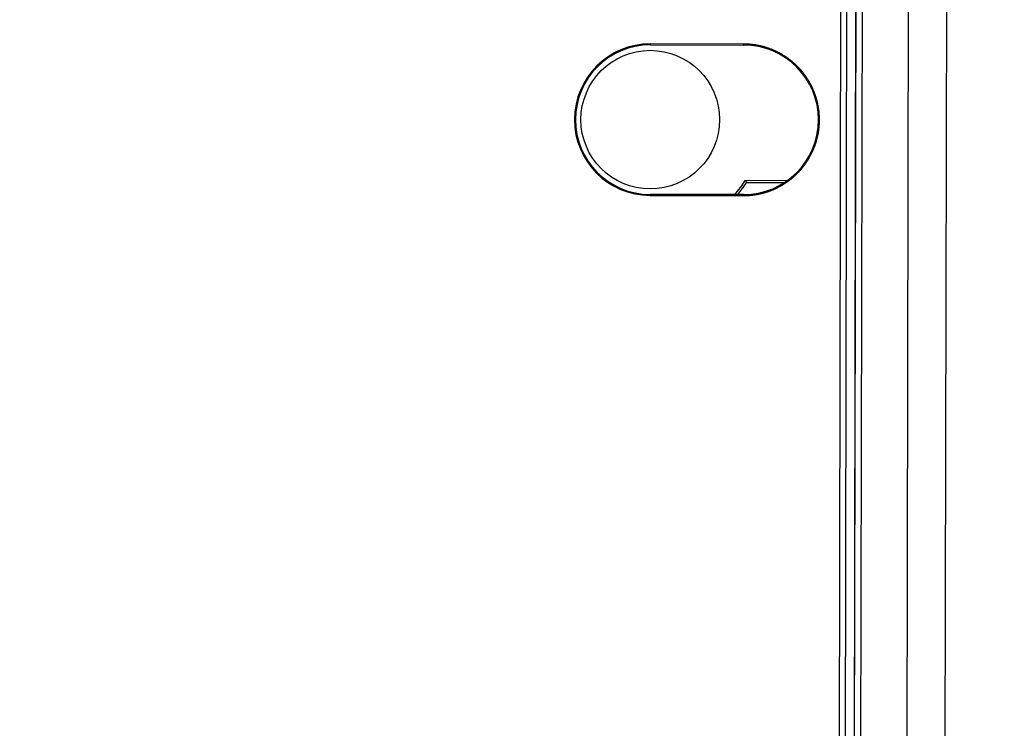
# Model space of a CAD drawing. Header units: millimetres. Extents: x 40090 to 187415, y -53271 to 40260.
# Tile 279 of 406: x 127127 to 127179, y 16824 to 16862. Entities that reach past the tile are written whole.
import ezdxf

# ---------------------------------------------------------------- set-up
doc = ezdxf.new("R2010")
doc.units = ezdxf.units.MM
doc.layers.add('AVM_nárokLAN', color=30, linetype='Continuous')
doc.layers.add('AVM_projektor', color=6, linetype='Continuous')
doc.styles.add('AVM', font='arial.ttf')
doc.dimstyles.new('AVM-1_50', dxfattribs={"dimscale": 40, "dimtxt": 2.5, "dimasz": 2.5, "dimexe": 1.25, "dimexo": 0.625, "dimtad": 1, "dimdec": 0, "dimrnd": 1, "dimtxsty": 'AVM', "dimcen": 2.5, "dimclrd": 256, "dimclre": 256, "dimclrt": 256, "dimadec": 0, "dimazin": 0, "dimtfac": 1, "dimtdec": 0, "dimtmove": 0, "dimatfit": 3, "dimfxl": 0, "dimarcsym": 0})

# ---------------------------------------------------------------- blocks, each defined once
blk = doc.blocks.new('PT-FW430-bottom')
for p, q in [((95.669, 315.011), (-194.374, 315.011)), ((95.287, 312.974), (-193.722, 312.974)), ((-192.893, 310.484), (82.395, 310.484)), ((82.095, 310.161), (-192.663, 310.161)), ((-192.64, 310.132), (82.065, 310.132)), ((-192.295, 309.66), (81.893, 309.66)), ((-192.29, 309.652), (81.886, 309.652)), ((81.586, 309.353), (-192.079, 309.353)), ((-170.465, 304.266), (-170.465, 306.52)), ((-170.35, 304.905), (-170.35, 306.353)), ((-170.35, 304.902), (-170.35, 306.352)), ((-170.35, 304.329), (-170.35, 304.905)), ((-170.35, 304.329), (-170.35, 304.902)), ((-177.7, 304.167), (-177.752, 304.167)), ((-177.752, 304.167), (-177.752, 299.167)), ((-177.7, 299.167), (-177.7, 304.167)), ((-169.7, 304.167), (-169.7, 299.167)), ((-169.7, 304.167), (-169.648, 304.167)), ((-169.648, 299.167), (-169.648, 304.167)), ((-177.7, 299.167), (-177.752, 299.167)), ((-169.7, 299.167), (-169.648, 299.167))]:
    blk.add_line(p, q)
blk.add_circle((-173.7, 299.167), 3.708)
blk.add_circle((-173.7, 299.167), 3.708)
for centre, radius, start, end in [((-173.7, 304.167), 4, 0, 180), ((-173.7, 299.167), 6.038, 48.5134, 57.6088), ((-173.7, 299.167), 6.038, 48.5134, 57.6088), ((-173.7, 299.167), 6.154, 49.4556, 57.0166), ((-173.7, 299.167), 6.154, 49.4556, 57.0166), ((-173.7, 299.167), 4.052, 180, 0), ((-173.7, 299.167), 4, 180, 0)]:
    blk.add_arc(centre, radius, start, end)
for points, start_tangent, end_tangent in [([(-169.648, 304.167), (-169.648, 304.244), (-169.651, 304.321), (-169.654, 304.398), (-169.659, 304.475), (-169.666, 304.552), (-169.674, 304.629), (-169.684, 304.705), (-169.695, 304.782), (-169.707, 304.858), (-169.721, 304.934), (-169.736, 305.009), (-169.753, 305.085), (-169.771, 305.16), (-169.791, 305.234), (-169.812, 305.308), (-169.834, 305.382), (-169.858, 305.456), (-169.883, 305.529), (-169.91, 305.601), (-169.938, 305.673), (-169.967, 305.744), (-169.998, 305.815), (-170.03, 305.885), (-170.063, 305.955), (-170.098, 306.024), (-170.134, 306.092), (-170.171, 306.159), (-170.21, 306.226), (-170.25, 306.292), (-170.291, 306.358), (-170.333, 306.422), (-170.377, 306.486), (-170.422, 306.549), (-170.467, 306.611), (-170.515, 306.672), (-170.563, 306.732), (-170.612, 306.791), (-170.663, 306.85), (-170.714, 306.907), (-170.767, 306.963), (-170.821, 307.019), (-170.876, 307.073), (-170.932, 307.126), (-170.988, 307.178), (-171.046, 307.229), (-171.105, 307.279), (-171.165, 307.328), (-171.225, 307.376), (-171.287, 307.422), (-171.349, 307.468), (-171.413, 307.512), (-171.477, 307.555), (-171.542, 307.597), (-171.607, 307.637), (-171.674, 307.676), (-171.741, 307.714), (-171.809, 307.751), (-171.877, 307.786), (-171.947, 307.82), (-172.017, 307.853), (-172.087, 307.884), (-172.158, 307.914), (-172.23, 307.943), (-172.302, 307.97), (-172.375, 307.996), (-172.448, 308.021), (-172.521, 308.044), (-172.595, 308.066), (-172.67, 308.086), (-172.745, 308.105), (-172.82, 308.122), (-172.895, 308.138), (-172.971, 308.153), (-173.047, 308.166), (-173.123, 308.178), (-173.2, 308.188), (-173.276, 308.197), (-173.353, 308.204), (-173.43, 308.21), (-173.507, 308.215), (-173.584, 308.218), (-173.661, 308.219), (-173.739, 308.219), (-173.816, 308.218), (-173.893, 308.215), (-173.97, 308.21), (-174.047, 308.204), (-174.124, 308.197), (-174.2, 308.188), (-174.277, 308.178), (-174.353, 308.166), (-174.429, 308.153), (-174.505, 308.138), (-174.58, 308.122), (-174.655, 308.105), (-174.73, 308.086), (-174.805, 308.066), (-174.879, 308.044), (-174.952, 308.021), (-175.025, 307.996), (-175.098, 307.97), (-175.17, 307.943), (-175.242, 307.914), (-175.313, 307.884), (-175.383, 307.853), (-175.453, 307.82), (-175.523, 307.786), (-175.591, 307.751), (-175.659, 307.714), (-175.726, 307.676), (-175.793, 307.637), (-175.858, 307.597), (-175.923, 307.555), (-175.987, 307.512), (-176.051, 307.468), (-176.113, 307.422), (-176.175, 307.376), (-176.235, 307.328), (-176.295, 307.279), (-176.354, 307.229), (-176.412, 307.178), (-176.468, 307.126), (-176.524, 307.073), (-176.579, 307.019), (-176.633, 306.963), (-176.686, 306.907), (-176.737, 306.85), (-176.788, 306.791), (-176.837, 306.732), (-176.885, 306.672), (-176.933, 306.611), (-176.978, 306.549), (-177.023, 306.486), (-177.067, 306.422), (-177.109, 306.358), (-177.15, 306.292), (-177.19, 306.226), (-177.229, 306.159), (-177.266, 306.092), (-177.302, 306.024), (-177.337, 305.955), (-177.37, 305.885), (-177.402, 305.815), (-177.433, 305.744), (-177.462, 305.673), (-177.49, 305.601), (-177.517, 305.529), (-177.542, 305.456), (-177.566, 305.382), (-177.588, 305.308), (-177.609, 305.234), (-177.629, 305.16), (-177.647, 305.085), (-177.664, 305.009), (-177.679, 304.934), (-177.693, 304.858), (-177.705, 304.782), (-177.716, 304.705), (-177.726, 304.629), (-177.734, 304.552), (-177.741, 304.475), (-177.746, 304.398), (-177.749, 304.321), (-177.752, 304.244), (-177.752, 304.167)], (-0.000012, 1), (-0.000012, -1)), ([(-170.465, 304.266), (-170.458, 304.27), (-170.45, 304.274), (-170.442, 304.278), (-170.435, 304.282), (-170.427, 304.287), (-170.419, 304.291), (-170.411, 304.295), (-170.404, 304.299), (-170.396, 304.303), (-170.388, 304.308), (-170.381, 304.312), (-170.373, 304.316), (-170.365, 304.32), (-170.358, 304.324), (-170.35, 304.329)], (0.87627, 0.481821), (0.878748, 0.477286)), ([(-170.465, 304.266), (-170.458, 304.27), (-170.45, 304.274), (-170.442, 304.278), (-170.435, 304.282), (-170.427, 304.287), (-170.419, 304.291), (-170.411, 304.295), (-170.404, 304.299), (-170.396, 304.303), (-170.388, 304.308), (-170.381, 304.312), (-170.373, 304.316), (-170.365, 304.32), (-170.358, 304.324), (-170.35, 304.329)], (0.87627, 0.481821), (0.878748, 0.477286))]:
    blk.add_spline(points, degree=3, dxfattribs=dict(start_tangent=start_tangent, end_tangent=end_tangent))

msp = doc.modelspace()

# ---------------------------------------------------------------- block references
at = {"layer": 'AVM_projektor', "rotation": 269.8895464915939}
msp.add_blockref('PT-FW430-bottom', (126860.867, 16683.842), dxfattribs=at)

# ---------------------------------------------------------------- leaders
at = {"layer": 'AVM_nárokLAN', "annotation_type": 0, "has_hookline": 1, "hookline_direction": 1, "text_width": 5076.398}
msp.add_leader([(127206.349, 16953.673), (123491.29, 15020.488), (123391.29, 15020.488)], dimstyle='AVM-1_50', override={"dimgap": 0.625, "dimtad": 0}, dxfattribs=at)

doc.saveas('drawing.dxf')
